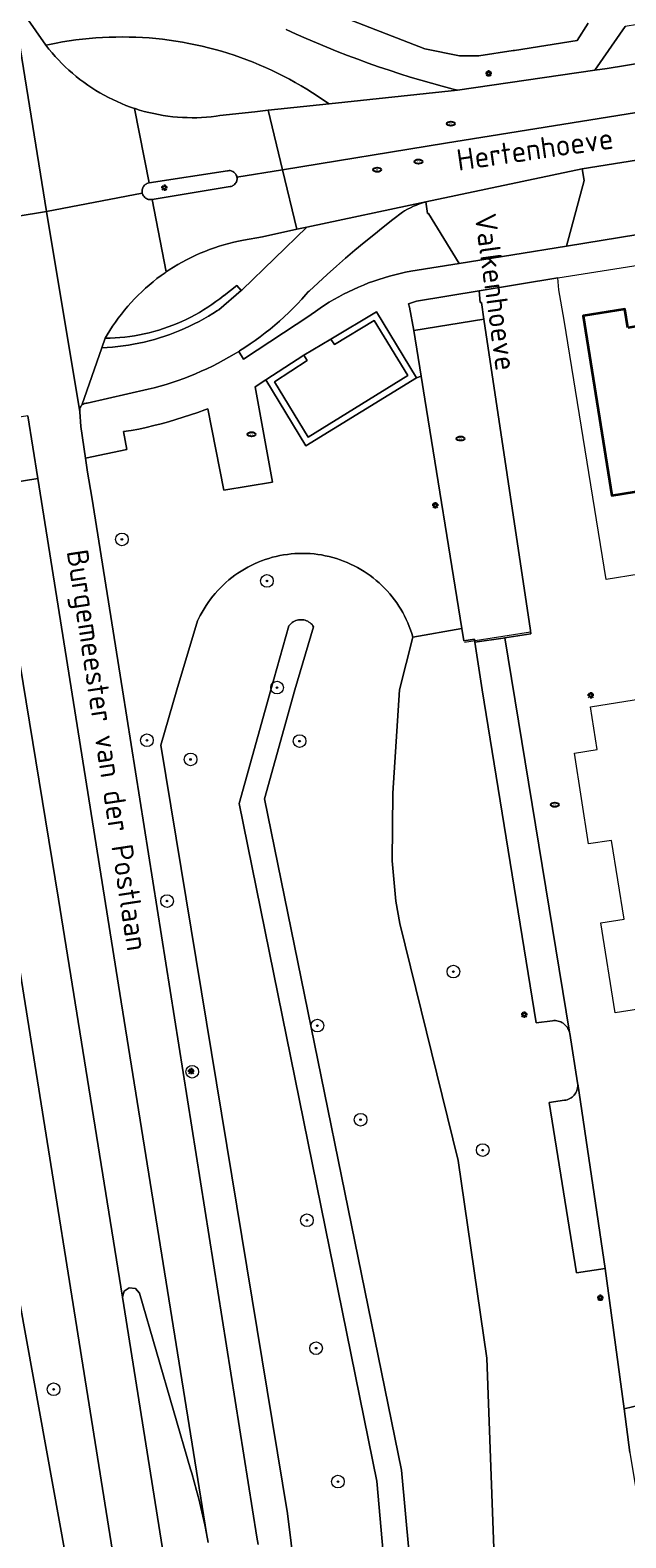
# Model space of a CAD drawing. Header units: metres. Extents: x 152610 to 160096, y 456114 to 462495.
# Tile 470 of 656: x 157918 to 157956, y 460196 to 460292. Entities that reach past the tile are written whole.
import ezdxf
from ezdxf.enums import TextEntityAlignment as Align

# ---------------------------------------------------------------- set-up
doc = ezdxf.new("R2010")
doc.units = ezdxf.units.M
doc.header["$LTSCALE"] = 0.5
doc.layers.get('0').update_dxf_attribs({"linetype": 'CONTINUOUS'})
for name, color, linetype, lineweight in [('B-PV-GR-BEPLANTING_CULTUUR_BOSPLANTSOEN-GV', 251, 'CONTINUOUS', 18), ('B-PV-GR-BOOM-S', 251, 'CONTINUOUS', 25), ('B-PV-GW-TALUD_KRUIN-G', 251, 'CONTINUOUS', 18), ('B-PV-IE-MEUBILAIR-S', 251, 'CONTINUOUS', 25), ('B-PV-IE-TERREINAFSCHEIDING_KUNSTMATIG_MUUR-G', 251, 'IE-TERREINAFSCHEIDING_KUNSTMATIG-SO', 18), ('B-PV-IE-TERREINAFSCHEIDING_KUNSTMATIG_MUUR-GV', 251, 'CONTINUOUS', 18), ('B-PV-OG-BEBOUWING-GV', 6, 'CONTINUOUS', 35), ('B-PV-OG-TERREIN_BEGROEID-GV', 251, 'CONTINUOUS', 18), ('B-PV-OG-TOPOGRAFIE-T18', 1, 'CONTINUOUS', 18), ('B-PV-VH-GESLOTENVERHARDING_ASFALT-GV', 251, 'CONTINUOUS', 18), ('B-PV-VH-OPENVERHARDING_BETONELEMENT-GV', 251, 'CONTINUOUS', 18), ('B-PV-VH-OPENVERHARDING_BETONSTRAATSTEEN-GV', 251, 'CONTINUOUS', 18), ('B-PV-VH-OPENVERHARDING_STRAATBAKSTEEN-GV', 251, 'CONTINUOUS', 18), ('B-PV-VH-OPENVERHARDING_TEGEL-GV', 251, 'CONTINUOUS', 18)]:
    doc.layers.add(name, color=color, linetype=linetype, lineweight=lineweight)
doc.styles.add('NLCS-ISO', font='NLCS-ISO.ttf')
doc.styles.add('NLCS-ISO-M750-T18', font='NLCS-ISO.ttf', dxfattribs={"height": 1.35})
doc.linetypes.add('IE-TERREINAFSCHEIDING_KUNSTMATIG-SO', pattern='A,4,[82,NLCS.SHX,S=0.75,R=90,X=0,Y=0],4,-2', length=10)

# ---------------------------------------------------------------- blocks, each defined once
blk = doc.blocks.new('SIE-MEUBILAIR_PAAL_LICHTMAST-SO')
for points in [[(-0.62, 0), (-1, 0)], [(-0.71, 0.71), (-0.44, 0.44)], [(0, 1), (0, 0.62)], [(0.44, 0.44), (0.71, 0.71)], [(1, 0), (0.62, 0)], [(-0.71, -0.71), (-0.44, -0.44)], [(0, -0.62), (0, -1)], [(0.44, -0.44), (0.71, -0.71)]]:
    blk.add_lwpolyline(points)
blk.add_circle((0, 0), 0.5)
blk = doc.blocks.new('SIE-MEUBILAIR_PUT_RIOOLPUT-SO')
blk.add_ellipse((0, 0), major_axis=(1.25, 0), ratio=0.54)
at = {"style": 'NLCS-ISO'}
blk.add_text('ri', height=0.75, dxfattribs=at).set_placement((-0.04, 0.07), align=Align.MIDDLE_CENTER)
blk = doc.blocks.new('SGR-BOOM_GBKN-SO')
at = {"linetype": 'ByBlock', "lineweight": 18}
h = blk.add_hatch(color=0, dxfattribs=at)
h.dxf.hatch_style = 1
edge = h.paths.add_edge_path()
edge.add_arc((0, 0), 0.25, 0, 360)
at = {"color": 0, "linetype": 'ByBlock', "lineweight": 18}
for radius in [2, 0.25]:
    blk.add_circle((0, 0), radius, dxfattribs=at)
at = {"color": 0, "linetype": 'ByBlock', "lineweight": 18, "style": 'NLCS-ISO'}
blk.add_attdef('SOORT', (2.5, 0), '', height=1.5, dxfattribs=at)

msp = doc.modelspace()

# ---------------------------------------------------------------- linework, layer by layer
at = {"layer": 'B-PV-GR-BEPLANTING_CULTUUR_BOSPLANTSOEN-GV', "flags": 128}
for points in [[(157935.955, 460293.334), (157943.285, 460290.49), (157945.462, 460290.037), (157946.695, 460290.046), (157948.858, 460290.378), (157948.94, 460290.391), (157952.907, 460291.009), (157953.59, 460292.101)], [(157949.073, 460156.907), (157947.197, 460207.798), (157945.389, 460220.276), (157941.687, 460235.262), (157941.437, 460236.657), (157941.211, 460239.216), (157941.261, 460243.484), (157941.667, 460249.999), (157942.522, 460253.329), (157942.453, 460253.56), (157942.377, 460253.788), (157942.293, 460254.014), (157942.201, 460254.237), (157942.103, 460254.457), (157941.997, 460254.673), (157941.883, 460254.886), (157941.763, 460255.094), (157941.636, 460255.299), (157941.503, 460255.499), (157941.362, 460255.695), (157941.216, 460255.886), (157941.063, 460256.072), (157940.903, 460256.253), (157940.738, 460256.429), (157940.568, 460256.599), (157940.391, 460256.763), (157940.21, 460256.921), (157940.023, 460257.073), (157939.831, 460257.219), (157939.635, 460257.358), (157939.434, 460257.491), (157939.228, 460257.617), (157939.019, 460257.736), (157938.806, 460257.848), (157938.589, 460257.953), (157938.369, 460258.051), (157938.146, 460258.141), (157937.919, 460258.224), (157937.691, 460258.299), (157937.459, 460258.367), (157937.226, 460258.427), (157936.991, 460258.479), (157936.754, 460258.524), (157936.516, 460258.56), (157936.277, 460258.589), (157936.037, 460258.609), (157935.796, 460258.622), (157935.555, 460258.627), (157935.315, 460258.623), (157935.074, 460258.612), (157934.834, 460258.592), (157934.595, 460258.565), (157934.356, 460258.53), (157934.119, 460258.487), (157933.884, 460258.436), (157933.65, 460258.377), (157933.419, 460258.31), (157933.19, 460258.236), (157932.963, 460258.155), (157932.739, 460258.065), (157932.519, 460257.969), (157932.301, 460257.865), (157932.087, 460257.754), (157931.877, 460257.636), (157931.671, 460257.511), (157931.47, 460257.379), (157931.273, 460257.241), (157931.08, 460257.096), (157930.892, 460256.945), (157930.71, 460256.788), (157930.533, 460256.624), (157930.361, 460256.455), (157930.195, 460256.28), (157930.035, 460256.1), (157929.881, 460255.915), (157929.734, 460255.725), (157929.593, 460255.53), (157929.458, 460255.33), (157929.33, 460255.126), (157929.209, 460254.918), (157929.094, 460254.706), (157928.987, 460254.49), (157928.925, 460254.356), (157927.612, 460250), (157926.608, 460246.513), (157934.593, 460197.99), (157939.787, 460156.108)], [(157945.8, 460157.104), (157941.81, 460200.723), (157933.15, 460243.118), (157935.062, 460249.999), (157936.254, 460253.985), (157936.206, 460254.057), (157936.152, 460254.124), (157936.091, 460254.186), (157936.025, 460254.242), (157935.955, 460254.292), (157935.88, 460254.335), (157935.801, 460254.371), (157935.719, 460254.4), (157935.635, 460254.42), (157935.55, 460254.433), (157935.464, 460254.439), (157935.377, 460254.436), (157935.291, 460254.425), (157935.207, 460254.406), (157935.125, 460254.38), (157935.045, 460254.346), (157934.969, 460254.304), (157934.897, 460254.256), (157934.83, 460254.202), (157934.768, 460254.141), (157934.712, 460254.076), (157934.69, 460254.046), (157933.55, 460249.998), (157931.542, 460242.84), (157940.243, 460200.044), (157944.047, 460156.905)], [(157944.047, 460156.905), (157940.243, 460200.044), (157931.542, 460242.84), (157933.55, 460249.998), (157934.69, 460254.046), (157934.712, 460254.076), (157934.768, 460254.141), (157934.83, 460254.202), (157934.897, 460254.256), (157934.969, 460254.304), (157935.045, 460254.346), (157935.125, 460254.38), (157935.207, 460254.406), (157935.291, 460254.425), (157935.377, 460254.436), (157935.464, 460254.439), (157935.55, 460254.433), (157935.635, 460254.42), (157935.719, 460254.4), (157935.801, 460254.371), (157935.88, 460254.335), (157935.955, 460254.292), (157936.025, 460254.242), (157936.091, 460254.186), (157936.152, 460254.124), (157936.206, 460254.057), (157936.254, 460253.985), (157935.062, 460249.999), (157933.15, 460243.118), (157941.81, 460200.723), (157945.8, 460157.104)]]:
    msp.add_lwpolyline(points, dxfattribs=at)
at = {"layer": 'B-PV-GW-TALUD_KRUIN-G', "flags": 128}
msp.add_lwpolyline([(157944.047, 460156.905), (157940.243, 460200.044), (157931.542, 460242.84), (157933.55, 460249.998), (157934.69, 460254.046), (157934.712, 460254.076), (157934.768, 460254.141), (157934.83, 460254.202), (157934.897, 460254.256), (157934.969, 460254.304), (157935.045, 460254.346), (157935.125, 460254.38), (157935.207, 460254.406), (157935.291, 460254.425), (157935.377, 460254.436), (157935.464, 460254.439), (157935.55, 460254.433), (157935.635, 460254.42), (157935.719, 460254.4), (157935.801, 460254.371), (157935.88, 460254.335), (157935.955, 460254.292), (157936.025, 460254.242), (157936.091, 460254.186), (157936.152, 460254.124), (157936.206, 460254.057), (157936.254, 460253.985), (157935.062, 460249.999), (157933.15, 460243.118), (157941.81, 460200.723), (157945.8, 460157.104)], dxfattribs=at)
at = {"layer": 'B-PV-IE-TERREINAFSCHEIDING_KUNSTMATIG_MUUR-G', "flags": 128}
msp.add_lwpolyline([(157949.956, 460253.653), (157945.78, 460252.998)], dxfattribs=at)
at = {"layer": 'B-PV-IE-TERREINAFSCHEIDING_KUNSTMATIG_MUUR-GV', "flags": 128}
msp.add_lwpolyline([(157935.77, 460265.42), (157942.744, 460269.716), (157940.217, 460273.872), (157937.346, 460272.158), (157937.562, 460271.821), (157940.081, 460273.325), (157942.195, 460269.848), (157935.903, 460265.971), (157933.783, 460269.456), (157935.841, 460270.802), (157935.625, 460271.139), (157933.241, 460269.579)], close=True, dxfattribs=at)
at = {"layer": 'B-PV-OG-BEBOUWING-GV', "flags": 128}
msp.add_lwpolyline([(157956.1, 460272.87), (157955.91, 460274.05), (157953.282, 460273.63), (157955.09, 460262.28), (157960.68, 460263.18), (157959.061, 460273.35)], close=True, dxfattribs=at)
at = {"layer": 'B-PV-OG-TERREIN_BEGROEID-GV', "flags": 128}
for points in [[(157924.604, 460291.233), (157924.182, 460291.238), (157923.759, 460291.234), (157923.337, 460291.223), (157922.915, 460291.203), (157922.493, 460291.176), (157922.073, 460291.141), (157921.652, 460291.097), (157921.233, 460291.046), (157920.815, 460290.987), (157920.398, 460290.92), (157919.982, 460290.845), (157919.568, 460290.762), (157919.347, 460290.714), (157919.535, 460290.474), (157919.729, 460290.239), (157919.929, 460290.009), (157920.135, 460289.784), (157920.347, 460289.565), (157920.565, 460289.352), (157920.788, 460289.144), (157921.016, 460288.943), (157921.25, 460288.747), (157921.489, 460288.558), (157921.732, 460288.375), (157921.981, 460288.198), (157922.234, 460288.028), (157922.491, 460287.865), (157922.753, 460287.708), (157923.018, 460287.558), (157923.287, 460287.416), (157923.56, 460287.28), (157923.837, 460287.152), (157924.117, 460287.031), (157924.399, 460286.917), (157924.685, 460286.811), (157924.948, 460286.721), (157924.973, 460286.713), (157925.264, 460286.622), (157925.558, 460286.538), (157925.853, 460286.463), (157926.15, 460286.395), (157926.449, 460286.335), (157926.749, 460286.283), (157927.051, 460286.238), (157927.353, 460286.202), (157927.657, 460286.174), (157927.961, 460286.153), (157928.265, 460286.141), (157928.57, 460286.137), (157928.875, 460286.14), (157929.179, 460286.152), (157929.484, 460286.171), (157929.787, 460286.199), (157930.09, 460286.234), (157930.335, 460286.269), (157932.542, 460286.519), (157933.376, 460286.606), (157937.226, 460287.005), (157936.881, 460287.249), (157936.532, 460287.487), (157936.179, 460287.718), (157935.821, 460287.943), (157935.459, 460288.16), (157935.093, 460288.371), (157934.723, 460288.574), (157934.349, 460288.771), (157933.971, 460288.961), (157933.59, 460289.143), (157933.206, 460289.318), (157932.818, 460289.486), (157932.427, 460289.646), (157932.034, 460289.799), (157931.637, 460289.945), (157931.238, 460290.083), (157930.836, 460290.213), (157930.432, 460290.336), (157930.025, 460290.451), (157929.617, 460290.558), (157929.206, 460290.658), (157928.794, 460290.75), (157928.38, 460290.834), (157927.964, 460290.91), (157927.548, 460290.978), (157927.13, 460291.038), (157926.71, 460291.091), (157926.29, 460291.135), (157925.87, 460291.172), (157925.448, 460291.2), (157925.026, 460291.221)], [(157962.762, 460284.115), (157962.712, 460284.431), (157953.214, 460282.918), (157953.329, 460282.18), (157952.216, 460278.018), (157963.433, 460279.852)], [(157931.731, 460275.265), (157935.832, 460279.232), (157935.185, 460279.104), (157933.031, 460278.62), (157931.828, 460278.397), (157931.516, 460278.337), (157931.205, 460278.269), (157930.897, 460278.193), (157930.59, 460278.109), (157930.286, 460278.018), (157929.984, 460277.919), (157929.684, 460277.813), (157929.387, 460277.699), (157929.094, 460277.577), (157928.803, 460277.448), (157928.516, 460277.312), (157928.232, 460277.169), (157927.952, 460277.019), (157927.676, 460276.862), (157927.404, 460276.697), (157927.136, 460276.526), (157926.948, 460276.4), (157926.872, 460276.349), (157926.613, 460276.164), (157926.359, 460275.974), (157926.109, 460275.777), (157925.865, 460275.573), (157925.626, 460275.364), (157925.392, 460275.148), (157925.164, 460274.927), (157924.941, 460274.701), (157924.724, 460274.468), (157924.513, 460274.23), (157924.308, 460273.987), (157924.11, 460273.739), (157923.917, 460273.486), (157923.731, 460273.229), (157923.552, 460272.966), (157923.379, 460272.7), (157923.213, 460272.429), (157923.084, 460272.207), (157923.396, 460272.215), (157923.707, 460272.23), (157924.019, 460272.254), (157924.329, 460272.286), (157924.639, 460272.325), (157924.947, 460272.373), (157925.254, 460272.428), (157925.559, 460272.491), (157925.863, 460272.562), (157926.165, 460272.641), (157926.465, 460272.728), (157926.762, 460272.822), (157927.057, 460272.924), (157927.35, 460273.033), (157927.639, 460273.15), (157927.925, 460273.274), (157928.208, 460273.405), (157928.488, 460273.544), (157928.763, 460273.69), (157929.035, 460273.843), (157929.303, 460274.002), (157929.567, 460274.169), (157929.827, 460274.342), (157930.082, 460274.522), (157930.332, 460274.708), (157930.577, 460274.901), (157930.597, 460274.917), (157931.408, 460275.551), (157931.685, 460275.226)], [(157931.685, 460275.226), (157931.408, 460275.551), (157930.597, 460274.917), (157930.577, 460274.901), (157930.332, 460274.708), (157930.082, 460274.522), (157929.827, 460274.342), (157929.567, 460274.169), (157929.303, 460274.002), (157929.035, 460273.843), (157928.763, 460273.69), (157928.488, 460273.544), (157928.208, 460273.405), (157927.925, 460273.274), (157927.639, 460273.15), (157927.35, 460273.033), (157927.057, 460272.924), (157926.762, 460272.822), (157926.465, 460272.728), (157926.165, 460272.641), (157925.863, 460272.562), (157925.559, 460272.491), (157925.254, 460272.428), (157924.947, 460272.373), (157924.639, 460272.325), (157924.329, 460272.286), (157924.019, 460272.254), (157923.707, 460272.23), (157923.396, 460272.215), (157923.084, 460272.207), (157922.872, 460271.61), (157923.209, 460271.627), (157923.546, 460271.652), (157923.882, 460271.685), (157924.218, 460271.727), (157924.552, 460271.775), (157924.885, 460271.832), (157925.216, 460271.897), (157925.546, 460271.97), (157925.874, 460272.05), (157926.2, 460272.138), (157926.524, 460272.234), (157926.846, 460272.337), (157927.165, 460272.449), (157927.481, 460272.567), (157927.794, 460272.693), (157928.105, 460272.827), (157928.412, 460272.967), (157928.715, 460273.115), (157929.015, 460273.271), (157929.312, 460273.433), (157929.604, 460273.602), (157929.892, 460273.778), (157930.176, 460273.961), (157930.258, 460274.015)], [(157946.769, 460274.461), (157946.698, 460275.212), (157942.747, 460274.546), (157942.238, 460274.389), (157942.305, 460274.171), (157942.583, 460272.702), (157947.011, 460273.414), (157946.853, 460274.475)], [(157924.185, 460211.659), (157924.283, 460212.037), (157924.606, 460212.255), (157924.993, 460212.204), (157925.248, 460211.909), (157928.48, 460200.79), (157928.557, 460200.535), (157928.712, 460199.996), (157928.859, 460199.456), (157928.999, 460198.913), (157929.132, 460198.368), (157929.256, 460197.822), (157929.372, 460197.274), (157929.481, 460196.724), (157924.019, 460230.834), (157918.831, 460263.348), (157915.846, 460262.879), (157920.129, 460236.788)]]:
    msp.add_lwpolyline(points, close=True, dxfattribs=at)
for points in [[(157939.787, 460156.108), (157934.593, 460197.99), (157926.608, 460246.513), (157927.612, 460250), (157928.925, 460254.356), (157928.987, 460254.49), (157929.094, 460254.706), (157929.209, 460254.918), (157929.33, 460255.126), (157929.458, 460255.33), (157929.593, 460255.53), (157929.734, 460255.725), (157929.881, 460255.915), (157930.035, 460256.1), (157930.195, 460256.28), (157930.361, 460256.455), (157930.533, 460256.624), (157930.71, 460256.788), (157930.892, 460256.945), (157931.08, 460257.096), (157931.273, 460257.241), (157931.47, 460257.379), (157931.671, 460257.511), (157931.877, 460257.636), (157932.087, 460257.754), (157932.301, 460257.865), (157932.519, 460257.969), (157932.739, 460258.065), (157932.963, 460258.155), (157933.19, 460258.236), (157933.419, 460258.31), (157933.65, 460258.377), (157933.884, 460258.436), (157934.119, 460258.487), (157934.356, 460258.53), (157934.595, 460258.565), (157934.834, 460258.592), (157935.074, 460258.612), (157935.315, 460258.623), (157935.555, 460258.627), (157935.796, 460258.622), (157936.037, 460258.609), (157936.277, 460258.589), (157936.516, 460258.56), (157936.754, 460258.524), (157936.991, 460258.479), (157937.226, 460258.427), (157937.459, 460258.367), (157937.691, 460258.299), (157937.919, 460258.224), (157938.146, 460258.141), (157938.369, 460258.051), (157938.589, 460257.953), (157938.806, 460257.848), (157939.019, 460257.736), (157939.228, 460257.617), (157939.434, 460257.491), (157939.635, 460257.358), (157939.831, 460257.219), (157940.023, 460257.073), (157940.21, 460256.921), (157940.391, 460256.763), (157940.568, 460256.599), (157940.738, 460256.429), (157940.903, 460256.253), (157941.063, 460256.072), (157941.216, 460255.886), (157941.362, 460255.695), (157941.503, 460255.499), (157941.636, 460255.299), (157941.763, 460255.094), (157941.883, 460254.886), (157941.997, 460254.673), (157942.103, 460254.457), (157942.201, 460254.237), (157942.293, 460254.014), (157942.377, 460253.788), (157942.453, 460253.56), (157942.522, 460253.329), (157945.603, 460253.89), (157943.28, 460268.362), (157943.045, 460269.825), (157942.744, 460269.716), (157935.77, 460265.42), (157933.241, 460269.579), (157932.56, 460269.134), (157933.663, 460263.112), (157930.589, 460262.607), (157929.571, 460267.759), (157929.387, 460267.69), (157928.932, 460267.525), (157928.475, 460267.367), (157928.015, 460267.217), (157927.552, 460267.075), (157927.088, 460266.94), (157926.621, 460266.813), (157926.152, 460266.694), (157925.682, 460266.582), (157925.209, 460266.479), (157924.735, 460266.383), (157924.238, 460266.317), (157924.453, 460265.182), (157921.84, 460264.646), (157921.971, 460263.751), (157922.235, 460262.174), (157924.181, 460250), (157932.675, 460196.489), (157932.745, 460196.035)], [(157956.23, 460201.85), (157955.859, 460204.601), (157954.664, 460213.463), (157952.85, 460213.19), (157951.13, 460223.95), (157952.105, 460224.086), (157952.191, 460224.102), (157952.275, 460224.125), (157952.357, 460224.156), (157952.435, 460224.194), (157952.51, 460224.239), (157952.58, 460224.291), (157952.645, 460224.349), (157952.705, 460224.413), (157952.758, 460224.482), (157952.805, 460224.555), (157952.845, 460224.633), (157952.878, 460224.714), (157952.903, 460224.797), (157952.921, 460224.883), (157952.93, 460224.97), (157952.932, 460225.057), (157952.929, 460225.119), (157952.926, 460225.144), (157952.917, 460225.201), (157952.424, 460228.3), (157952.407, 460228.386), (157952.381, 460228.471), (157952.349, 460228.552), (157952.309, 460228.631), (157952.262, 460228.705), (157952.209, 460228.775), (157952.149, 460228.84), (157952.084, 460228.899), (157952.013, 460228.952), (157951.938, 460228.999), (157951.86, 460229.038), (157951.778, 460229.07), (157951.693, 460229.094), (157951.607, 460229.111), (157951.519, 460229.12), (157951.431, 460229.121), (157951.343, 460229.114), (157951.339, 460229.113), (157950.313, 460228.974), (157946.898, 460250), (157946.44, 460253.02), (157946.412, 460253.205), (157945.73, 460253.1), (157945.603, 460253.89), (157942.522, 460253.329), (157941.667, 460249.999), (157941.261, 460243.484), (157941.211, 460239.216), (157941.437, 460236.657), (157941.687, 460235.262), (157945.389, 460220.276), (157947.197, 460207.798), (157949.073, 460156.907)], [(157912.316, 460240.964), (157921.419, 460190.71)], [(157924.387, 460190.334), (157916.306, 460240.888)], [(157929.582, 460196.173), (157929.481, 460196.724), (157929.372, 460197.274), (157929.256, 460197.822), (157929.132, 460198.368), (157928.999, 460198.913), (157928.859, 460199.456), (157928.712, 460199.996), (157928.557, 460200.535), (157928.48, 460200.79), (157925.248, 460211.909), (157924.993, 460212.204), (157924.606, 460212.255), (157924.283, 460212.037), (157924.185, 460211.659), (157927.662, 460189.83)]]:
    msp.add_lwpolyline(points, dxfattribs=at)
at = {"layer": 'B-PV-VH-GESLOTENVERHARDING_ASFALT-GV', "flags": 128}
for points in [[(157997.069, 460292.883), (157996.63, 460295.958), (157993.98, 460295.53), (157993.35, 460295.45), (157959.43, 460290.01), (157954.8, 460289.25), (157954.015, 460289.131), (157945.338, 460287.874), (157937.226, 460287.005), (157933.376, 460286.606), (157934.281, 460282.855), (157944.583, 460284.529), (157971.472, 460288.837), (157992.609, 460292.292)], [(157924.973, 460286.713), (157924.948, 460286.721), (157925.871, 460282.022), (157930.809, 460282.787), (157930.845, 460282.793), (157930.909, 460282.798), (157930.972, 460282.794), (157931.035, 460282.783), (157931.095, 460282.764), (157931.153, 460282.737), (157931.207, 460282.704), (157931.256, 460282.663), (157931.3, 460282.617), (157931.338, 460282.566), (157931.369, 460282.511), (157931.392, 460282.452), (157931.409, 460282.391), (157931.41, 460282.388), (157934.281, 460282.855), (157933.376, 460286.606), (157932.542, 460286.519), (157930.335, 460286.269), (157930.09, 460286.234), (157929.787, 460286.199), (157929.484, 460286.171), (157929.179, 460286.152), (157928.875, 460286.14), (157928.57, 460286.137), (157928.265, 460286.141), (157927.961, 460286.153), (157927.657, 460286.174), (157927.353, 460286.202), (157927.051, 460286.238), (157926.749, 460286.283), (157926.449, 460286.335), (157926.15, 460286.395), (157925.853, 460286.463), (157925.558, 460286.538), (157925.264, 460286.622)], [(157935.185, 460279.104), (157934.281, 460282.855), (157931.41, 460282.388), (157931.417, 460282.328), (157931.417, 460282.264), (157931.41, 460282.201), (157931.394, 460282.139), (157931.371, 460282.08), (157931.341, 460282.024), (157931.304, 460281.973), (157931.26, 460281.926), (157931.212, 460281.885), (157931.158, 460281.851), (157931.101, 460281.824), (157931.04, 460281.804), (157930.978, 460281.792), (157926.051, 460280.975), (157926.948, 460276.4), (157927.136, 460276.526), (157927.404, 460276.697), (157927.676, 460276.862), (157927.952, 460277.019), (157928.232, 460277.169), (157928.516, 460277.312), (157928.803, 460277.448), (157929.094, 460277.577), (157929.387, 460277.699), (157929.684, 460277.813), (157929.984, 460277.919), (157930.286, 460278.018), (157930.59, 460278.109), (157930.897, 460278.193), (157931.205, 460278.269), (157931.516, 460278.337), (157931.828, 460278.397), (157933.031, 460278.62)], [(157925.445, 460281.323), (157925.429, 460281.38), (157919.381, 460280.222), (157921.488, 460267.561), (157921.486, 460267.584), (157921.483, 460267.607), (157921.479, 460267.667), (157921.483, 460267.726), (157921.496, 460267.785), (157921.516, 460267.841), (157921.543, 460267.894), (157921.577, 460267.943), (157921.618, 460267.987), (157921.622, 460267.991), (157922.872, 460271.61), (157923.084, 460272.207), (157923.213, 460272.429), (157923.379, 460272.7), (157923.552, 460272.966), (157923.731, 460273.229), (157923.917, 460273.486), (157924.11, 460273.739), (157924.308, 460273.987), (157924.513, 460274.23), (157924.724, 460274.468), (157924.941, 460274.701), (157925.164, 460274.927), (157925.392, 460275.148), (157925.626, 460275.364), (157925.865, 460275.573), (157926.109, 460275.777), (157926.359, 460275.974), (157926.613, 460276.164), (157926.872, 460276.349), (157926.948, 460276.4), (157926.051, 460280.975), (157926.045, 460280.974), (157926.006, 460280.968), (157925.941, 460280.965), (157925.876, 460280.97), (157925.812, 460280.983), (157925.75, 460281.003), (157925.691, 460281.031), (157925.636, 460281.066), (157925.586, 460281.107), (157925.541, 460281.154), (157925.502, 460281.207), (157925.47, 460281.263)]]:
    msp.add_lwpolyline(points, close=True, dxfattribs=at)
for points in [[(157915.521, 460279.589), (157919.381, 460280.222), (157917.157, 460294.115)], [(157917.157, 460294.115), (157919.381, 460280.222), (157925.429, 460281.38), (157925.427, 460281.386), (157925.418, 460281.451), (157925.416, 460281.516), (157925.423, 460281.581), (157925.437, 460281.644), (157925.459, 460281.706), (157925.488, 460281.764), (157925.524, 460281.818), (157925.567, 460281.868), (157925.615, 460281.911), (157925.668, 460281.949), (157925.726, 460281.98), (157925.787, 460282.003), (157925.85, 460282.019), (157925.871, 460282.022), (157924.948, 460286.721), (157924.685, 460286.811), (157924.399, 460286.917), (157924.117, 460287.031), (157923.837, 460287.152), (157923.56, 460287.28), (157923.287, 460287.416), (157923.018, 460287.558), (157922.753, 460287.708), (157922.491, 460287.865), (157922.234, 460288.028), (157921.981, 460288.198), (157921.732, 460288.375), (157921.489, 460288.558), (157921.25, 460288.747), (157921.016, 460288.943), (157920.788, 460289.144), (157920.565, 460289.352), (157920.347, 460289.565), (157920.135, 460289.784), (157919.929, 460290.009), (157919.729, 460290.239), (157919.535, 460290.474), (157919.347, 460290.714), (157917.594, 460293.234)], [(157917.594, 460293.234), (157919.347, 460290.714), (157919.568, 460290.762), (157919.982, 460290.845), (157920.398, 460290.92), (157920.815, 460290.987), (157921.233, 460291.046), (157921.652, 460291.097), (157922.073, 460291.141), (157922.493, 460291.176), (157922.915, 460291.203), (157923.337, 460291.223), (157923.759, 460291.234), (157924.182, 460291.238), (157924.604, 460291.233), (157925.026, 460291.221), (157925.448, 460291.2), (157925.87, 460291.172), (157926.29, 460291.135), (157926.71, 460291.091), (157927.13, 460291.038), (157927.548, 460290.978), (157927.964, 460290.91), (157928.38, 460290.834), (157928.794, 460290.75), (157929.206, 460290.658), (157929.617, 460290.558), (157930.025, 460290.451), (157930.432, 460290.336), (157930.836, 460290.213), (157931.238, 460290.083), (157931.637, 460289.945), (157932.034, 460289.799), (157932.427, 460289.646), (157932.818, 460289.486), (157933.206, 460289.318), (157933.59, 460289.143), (157933.971, 460288.961), (157934.349, 460288.771), (157934.723, 460288.574), (157935.093, 460288.371), (157935.459, 460288.16), (157935.821, 460287.943), (157936.179, 460287.718), (157936.532, 460287.487), (157936.881, 460287.249), (157937.226, 460287.005), (157945.338, 460287.874), (157945.055, 460287.946), (157944.378, 460288.124), (157943.702, 460288.31), (157943.029, 460288.504), (157942.358, 460288.705), (157941.689, 460288.914), (157941.022, 460289.131), (157940.358, 460289.355), (157939.697, 460289.587), (157939.038, 460289.826), (157938.383, 460290.073), (157937.73, 460290.328), (157937.08, 460290.589), (157936.433, 460290.858), (157935.789, 460291.135), (157935.148, 460291.419), (157934.511, 460291.71)], [(157971.472, 460288.837), (157944.583, 460284.529), (157934.281, 460282.855), (157935.185, 460279.104), (157935.832, 460279.232), (157943.335, 460280.817), (157953.214, 460282.918), (157962.712, 460284.431)], [(157932.745, 460196.035), (157932.675, 460196.489), (157924.181, 460250), (157922.235, 460262.174), (157921.971, 460263.751), (157921.84, 460264.646), (157921.834, 460264.645), (157921.547, 460266.639), (157921.488, 460267.561), (157919.381, 460280.222), (157915.521, 460279.589)], [(157918.207, 460267.315), (157918.831, 460263.348), (157924.019, 460230.834), (157929.481, 460196.724), (157929.582, 460196.173)], [(157927.662, 460189.83), (157924.185, 460211.659), (157920.129, 460236.788), (157915.846, 460262.879)], [(157921.419, 460190.71), (157912.316, 460240.964)], [(157916.306, 460240.888), (157924.387, 460190.334)]]:
    msp.add_lwpolyline(points, dxfattribs=at)
at = {"layer": 'B-PV-VH-OPENVERHARDING_BETONELEMENT-GV', "flags": 128}
msp.add_lwpolyline([(157935.625, 460271.139), (157935.841, 460270.802), (157933.783, 460269.456), (157935.903, 460265.971), (157942.195, 460269.848), (157940.081, 460273.325), (157937.562, 460271.821), (157937.346, 460272.158)], close=True, dxfattribs=at)
at = {"layer": 'B-PV-VH-OPENVERHARDING_BETONSTRAATSTEEN-GV', "flags": 128}
for points in [[(157993.35, 460295.45), (157990.61, 460297.46), (157961.39, 460292.78), (157955.934, 460291.905), (157954.015, 460289.131), (157954.8, 460289.25), (157959.43, 460290.01)], [(157943.135, 460280.76), (157943.335, 460280.817), (157935.832, 460279.232), (157931.731, 460275.265), (157931.685, 460275.226), (157930.258, 460274.015), (157930.176, 460273.961), (157929.892, 460273.778), (157929.604, 460273.602), (157929.312, 460273.433), (157929.015, 460273.271), (157928.715, 460273.115), (157928.412, 460272.967), (157928.105, 460272.827), (157927.794, 460272.693), (157927.481, 460272.567), (157927.165, 460272.449), (157926.846, 460272.337), (157926.524, 460272.234), (157926.2, 460272.138), (157925.874, 460272.05), (157925.546, 460271.97), (157925.216, 460271.897), (157924.885, 460271.832), (157924.552, 460271.775), (157924.218, 460271.727), (157923.882, 460271.685), (157923.546, 460271.652), (157923.209, 460271.627), (157922.872, 460271.61), (157921.622, 460267.991), (157921.664, 460268.025), (157921.714, 460268.057), (157921.769, 460268.082), (157921.826, 460268.099), (157921.885, 460268.109), (157921.945, 460268.11), (157925.801, 460268.988), (157926.183, 460269.084), (157926.562, 460269.187), (157926.94, 460269.298), (157927.315, 460269.417), (157927.687, 460269.543), (157928.057, 460269.677), (157928.425, 460269.818), (157928.789, 460269.967), (157929.15, 460270.123), (157929.508, 460270.286), (157929.862, 460270.457), (157930.213, 460270.635), (157930.56, 460270.82), (157930.904, 460271.012), (157931.243, 460271.211), (157931.524, 460271.382), (157931.579, 460271.416), (157931.91, 460271.629), (157932.236, 460271.848), (157932.559, 460272.074), (157932.876, 460272.306), (157933.189, 460272.545), (157933.497, 460272.79), (157933.799, 460273.041), (157934.097, 460273.299), (157934.389, 460273.562), (157934.676, 460273.831), (157934.957, 460274.106), (157935.233, 460274.387), (157935.503, 460274.673), (157935.767, 460274.965), (157935.916, 460275.135), (157935.977, 460275.193), (157936.543, 460275.719), (157937.113, 460276.239), (157937.689, 460276.753), (157938.271, 460277.261), (157938.857, 460277.763), (157939.449, 460278.259), (157940.046, 460278.749), (157940.647, 460279.233), (157941.254, 460279.71), (157941.866, 460280.181), (157941.998, 460280.26), (157942.179, 460280.362), (157942.364, 460280.456), (157942.552, 460280.543), (157942.744, 460280.623), (157942.938, 460280.695)], [(157949.94, 460253.75), (157947.011, 460273.414), (157942.583, 460272.702), (157943.045, 460269.825), (157943.28, 460268.362), (157945.603, 460253.89), (157945.73, 460253.1), (157946.412, 460253.205), (157946.44, 460253.02), (157948.22, 460253.28), (157948.333, 460253.297), (157949.97, 460253.55)], [(157952.407, 460228.386), (157948.333, 460253.297), (157948.22, 460253.28), (157946.44, 460253.02), (157946.898, 460250), (157950.313, 460228.974), (157951.339, 460229.113), (157951.343, 460229.114), (157951.431, 460229.121), (157951.519, 460229.12), (157951.607, 460229.111), (157951.693, 460229.094), (157951.778, 460229.07), (157951.86, 460229.038), (157951.938, 460228.999), (157952.013, 460228.952), (157952.084, 460228.899), (157952.149, 460228.84), (157952.209, 460228.775), (157952.262, 460228.705), (157952.309, 460228.631), (157952.349, 460228.552), (157952.381, 460228.471)], [(157954.664, 460213.463), (157952.929, 460225.119), (157952.932, 460225.057), (157952.93, 460224.97), (157952.921, 460224.883), (157952.903, 460224.797), (157952.878, 460224.714), (157952.845, 460224.633), (157952.805, 460224.555), (157952.758, 460224.482), (157952.705, 460224.413), (157952.645, 460224.349), (157952.58, 460224.291), (157952.51, 460224.239), (157952.435, 460224.194), (157952.357, 460224.156), (157952.275, 460224.125), (157952.191, 460224.102), (157952.105, 460224.086), (157951.13, 460223.95), (157952.85, 460213.19)]]:
    msp.add_lwpolyline(points, close=True, dxfattribs=at)
for points in [[(157956.81, 460257.32), (157954.72, 460256.98), (157952.068, 460273.347), (157951.745, 460275.272), (157951.674, 460276.024), (157946.698, 460275.212), (157946.769, 460274.461), (157946.853, 460274.475), (157947.011, 460273.414), (157949.94, 460253.75), (157949.97, 460253.55), (157948.333, 460253.297), (157952.407, 460228.386), (157952.424, 460228.3), (157952.917, 460225.201), (157952.926, 460225.144), (157952.929, 460225.119), (157954.664, 460213.463), (157955.859, 460204.601), (157960.61, 460205.75)], [(157956.77, 460229.84), (157955.29, 460229.62), (157954.4, 460235.29), (157955.86, 460235.52), (157955.07, 460240.5), (157953.61, 460240.29), (157952.72, 460246), (157954.17, 460246.25), (157953.74, 460248.94), (157958.07, 460249.63)], [(157987.31, 460195.66), (157979.37, 460197.14), (157960.706, 460200.142), (157961.849, 460205.517), (157960.61, 460205.75), (157955.859, 460204.601), (157956.23, 460201.85), (157957.46, 460194.37)]]:
    msp.add_lwpolyline(points, dxfattribs=at)
at = {"layer": 'B-PV-VH-OPENVERHARDING_STRAATBAKSTEEN-GV', "flags": 128}
msp.add_lwpolyline([(157930.972, 460282.794), (157930.909, 460282.798), (157930.845, 460282.793), (157930.809, 460282.787), (157925.871, 460282.022), (157925.85, 460282.019), (157925.787, 460282.003), (157925.726, 460281.98), (157925.668, 460281.949), (157925.615, 460281.911), (157925.567, 460281.868), (157925.524, 460281.818), (157925.488, 460281.764), (157925.459, 460281.706), (157925.437, 460281.644), (157925.423, 460281.581), (157925.416, 460281.516), (157925.418, 460281.451), (157925.427, 460281.386), (157925.429, 460281.38), (157925.445, 460281.323), (157925.47, 460281.263), (157925.502, 460281.207), (157925.541, 460281.154), (157925.586, 460281.107), (157925.636, 460281.066), (157925.691, 460281.031), (157925.75, 460281.003), (157925.812, 460280.983), (157925.876, 460280.97), (157925.941, 460280.965), (157926.006, 460280.968), (157926.045, 460280.974), (157926.051, 460280.975), (157930.978, 460281.792), (157931.04, 460281.804), (157931.101, 460281.824), (157931.158, 460281.851), (157931.212, 460281.885), (157931.26, 460281.926), (157931.304, 460281.973), (157931.341, 460282.024), (157931.371, 460282.08), (157931.394, 460282.139), (157931.41, 460282.201), (157931.417, 460282.264), (157931.417, 460282.328), (157931.41, 460282.388), (157931.409, 460282.391), (157931.392, 460282.452), (157931.369, 460282.511), (157931.338, 460282.566), (157931.3, 460282.617), (157931.256, 460282.663), (157931.207, 460282.704), (157931.153, 460282.737), (157931.095, 460282.764), (157931.035, 460282.783)], close=True, dxfattribs=at)
at = {"layer": 'B-PV-VH-OPENVERHARDING_TEGEL-GV', "flags": 128}
for points in [[(157953.59, 460292.101), (157952.907, 460291.009), (157948.94, 460290.391), (157948.858, 460290.378), (157946.695, 460290.046), (157945.462, 460290.037), (157943.285, 460290.49), (157935.955, 460293.334)], [(157934.511, 460291.71), (157935.148, 460291.419), (157935.789, 460291.135), (157936.433, 460290.858), (157937.08, 460290.589), (157937.73, 460290.328), (157938.383, 460290.073), (157939.038, 460289.826), (157939.697, 460289.587), (157940.358, 460289.355), (157941.022, 460289.131), (157941.689, 460288.914), (157942.358, 460288.705), (157943.029, 460288.504), (157943.702, 460288.31), (157944.378, 460288.124), (157945.055, 460287.946), (157945.338, 460287.874), (157954.015, 460289.131), (157955.934, 460291.905)], [(157963.433, 460279.852), (157952.216, 460278.018), (157945.445, 460276.923), (157942.386, 460276.443), (157942.046, 460276.377), (157941.708, 460276.304), (157941.371, 460276.222), (157941.036, 460276.133), (157940.704, 460276.036), (157940.374, 460275.931), (157940.046, 460275.819), (157939.721, 460275.7), (157939.399, 460275.572), (157939.08, 460275.438), (157938.764, 460275.296), (157938.452, 460275.147), (157938.143, 460274.99), (157937.837, 460274.827), (157937.536, 460274.657), (157937.238, 460274.479), (157936.945, 460274.295), (157936.656, 460274.104), (157936.372, 460273.906), (157936.092, 460273.702), (157936.017, 460273.646), (157931.814, 460270.885), (157931.524, 460271.382), (157931.243, 460271.211), (157930.904, 460271.012), (157930.56, 460270.82), (157930.213, 460270.635), (157929.862, 460270.457), (157929.508, 460270.286), (157929.15, 460270.123), (157928.789, 460269.967), (157928.425, 460269.818), (157928.057, 460269.677), (157927.687, 460269.543), (157927.315, 460269.417), (157926.94, 460269.298), (157926.562, 460269.187), (157926.183, 460269.084), (157925.801, 460268.988), (157921.945, 460268.11), (157921.885, 460268.109), (157921.826, 460268.099), (157921.769, 460268.082), (157921.714, 460268.057), (157921.664, 460268.025), (157921.622, 460267.991), (157921.618, 460267.987), (157921.577, 460267.943), (157921.543, 460267.894), (157921.516, 460267.841), (157921.496, 460267.785), (157921.483, 460267.726), (157921.479, 460267.667), (157921.483, 460267.607), (157921.486, 460267.584), (157921.488, 460267.561), (157921.547, 460266.639), (157921.834, 460264.645), (157921.84, 460264.646), (157924.453, 460265.182), (157924.238, 460266.317), (157924.735, 460266.383), (157925.209, 460266.479), (157925.682, 460266.582), (157926.152, 460266.694), (157926.621, 460266.813), (157927.088, 460266.94), (157927.552, 460267.075), (157928.015, 460267.217), (157928.475, 460267.367), (157928.932, 460267.525), (157929.387, 460267.69), (157929.571, 460267.759), (157930.589, 460262.607), (157933.663, 460263.112), (157932.56, 460269.134), (157933.241, 460269.579), (157935.625, 460271.139), (157937.346, 460272.158), (157940.217, 460273.872), (157942.744, 460269.716), (157943.045, 460269.825), (157942.583, 460272.702), (157942.305, 460274.171), (157942.238, 460274.389), (157942.747, 460274.546), (157946.698, 460275.212), (157951.674, 460276.024), (157988.23, 460281.803)]]:
    msp.add_lwpolyline(points, dxfattribs=at)
for points in [[(157953.329, 460282.18), (157953.214, 460282.918), (157943.335, 460280.817), (157943.45, 460280.08), (157943.513, 460280.093), (157945.445, 460276.923), (157952.216, 460278.018)], [(157943.45, 460280.08), (157943.335, 460280.817), (157943.135, 460280.76), (157942.938, 460280.695), (157942.744, 460280.623), (157942.552, 460280.543), (157942.364, 460280.456), (157942.179, 460280.362), (157941.998, 460280.26), (157941.866, 460280.181), (157941.254, 460279.71), (157940.647, 460279.233), (157940.046, 460278.749), (157939.449, 460278.259), (157938.857, 460277.763), (157938.271, 460277.261), (157937.689, 460276.753), (157937.113, 460276.239), (157936.543, 460275.719), (157935.977, 460275.193), (157935.916, 460275.135), (157935.767, 460274.965), (157935.503, 460274.673), (157935.233, 460274.387), (157934.957, 460274.106), (157934.676, 460273.831), (157934.389, 460273.562), (157934.097, 460273.299), (157933.799, 460273.041), (157933.497, 460272.79), (157933.189, 460272.545), (157932.876, 460272.306), (157932.559, 460272.074), (157932.236, 460271.848), (157931.91, 460271.629), (157931.579, 460271.416), (157931.524, 460271.382), (157931.814, 460270.885), (157936.017, 460273.646), (157936.092, 460273.702), (157936.372, 460273.906), (157936.656, 460274.104), (157936.945, 460274.295), (157937.238, 460274.479), (157937.536, 460274.657), (157937.837, 460274.827), (157938.143, 460274.99), (157938.452, 460275.147), (157938.764, 460275.296), (157939.08, 460275.438), (157939.399, 460275.572), (157939.721, 460275.7), (157940.046, 460275.819), (157940.374, 460275.931), (157940.704, 460276.036), (157941.036, 460276.133), (157941.371, 460276.222), (157941.708, 460276.304), (157942.046, 460276.377), (157942.386, 460276.443), (157945.445, 460276.923), (157943.513, 460280.093)], [(157918.831, 460263.348), (157918.207, 460267.315), (157915.222, 460266.846), (157915.846, 460262.879)]]:
    msp.add_lwpolyline(points, close=True, dxfattribs=at)

# ---------------------------------------------------------------- block references
at = {"layer": 'B-PV-GR-BOOM-S', "xscale": 0.2, "yscale": 0.2, "zscale": 0.2}
for p in [(157924.141, 460259.506), (157933.306, 460256.882), (157933.941, 460250.147), (157925.726, 460246.82), (157935.363, 460246.769), (157928.477, 460245.612), (157926.995, 460236.672), (157945.08, 460232.211), (157936.49, 460228.801), (157928.581, 460225.889), (157939.215, 460222.861), (157946.929, 460220.941), (157935.828, 460216.511), (157936.41, 460208.434), (157919.829, 460205.84), (157937.789, 460200.01)]:
    msp.add_blockref('SGR-BOOM_GBKN-SO', p, dxfattribs=at)
at = {"layer": 'B-PV-IE-MEUBILAIR-S', "xscale": 0.2, "yscale": 0.2, "zscale": 0.2}
for name, p in [('SIE-MEUBILAIR_PAAL_LICHTMAST-SO', (157947.307, 460288.93)), ('SIE-MEUBILAIR_PUT_RIOOLPUT-SO', (157944.92, 460285.76)), ('SIE-MEUBILAIR_PUT_RIOOLPUT-SO', (157942.87, 460283.37)), ('SIE-MEUBILAIR_PUT_RIOOLPUT-SO', (157940.269, 460282.85)), ('SIE-MEUBILAIR_PAAL_LICHTMAST-SO', (157926.826, 460281.722)), ('SIE-MEUBILAIR_PUT_RIOOLPUT-SO', (157932.331, 460266.146)), ('SIE-MEUBILAIR_PUT_RIOOLPUT-SO', (157945.533, 460265.879)), ('SIE-MEUBILAIR_PAAL_LICHTMAST-SO', (157943.935, 460261.669)), ('SIE-MEUBILAIR_PAAL_LICHTMAST-SO', (157953.76, 460249.671)), ('SIE-MEUBILAIR_PUT_RIOOLPUT-SO', (157951.48, 460242.75)), ('SIE-MEUBILAIR_PAAL_LICHTMAST-SO', (157949.554, 460229.5)), ('SIE-MEUBILAIR_PAAL_LICHTMAST-SO', (157928.516, 460225.93)), ('SIE-MEUBILAIR_PAAL_LICHTMAST-SO', (157954.36, 460211.614))]:
    msp.add_blockref(name, p, dxfattribs=at)

# ---------------------------------------------------------------- texts
at = {"layer": 'B-PV-OG-TOPOGRAFIE-T18', "style": 'NLCS-ISO-M750-T18'}
for s, rotation, p in [('Hertenhoeve', 8.2, (157950.229, 460284.164)), ('Valkenhoeve', 277.8, (157947.761, 460275.134)), ('Burgemeester van der Postlaan', 278.6, (157923.032, 460246.172))]:
    msp.add_text(s, height=1.35, rotation=rotation, dxfattribs=at).set_placement(p, align=Align.MIDDLE)

doc.saveas('drawing.dxf')
